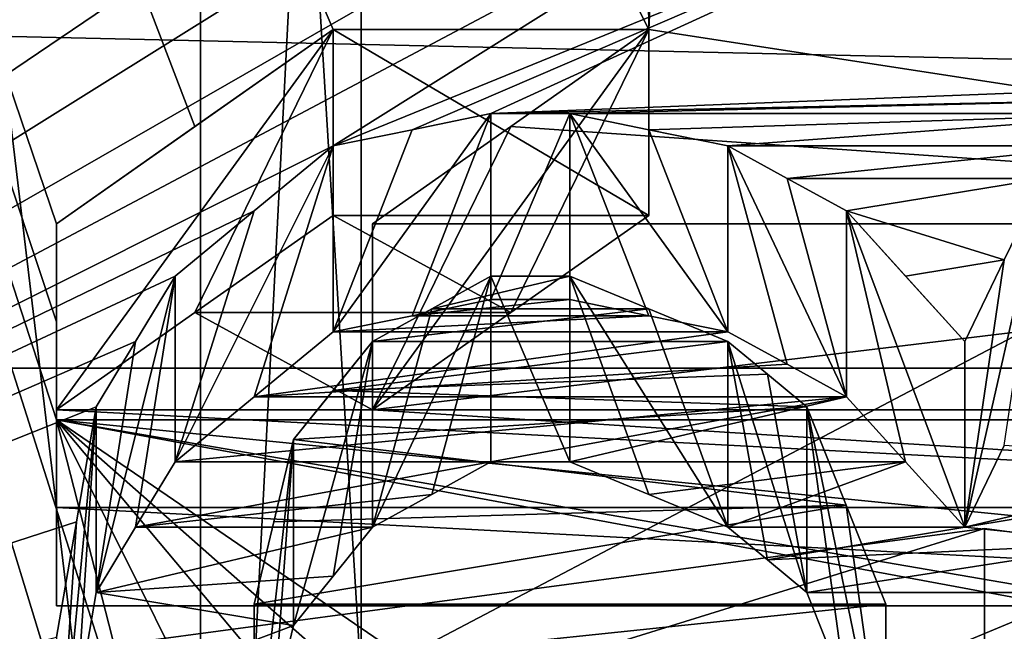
# Model space of a CAD drawing. Header units: millimetres. Extents: x -20 to 172, y -100 to 100.
# Tile 286 of 346: x 117.4 to 120.05, y 25.06 to 26.7. Entities that reach past the tile are written whole.
import ezdxf

# ---------------------------------------------------------------- set-up
doc = ezdxf.new("R2010")
doc.units = ezdxf.units.MM
doc.header["$LTSCALE"] = 37.722908
for name, color, linetype in [('1', 7, 'CONTINUOUS'), ('1803', 7, 'CONTINUOUS'), ('1820', 7, 'CONTINUOUS'), ('2076', 7, 'CONTINUOUS'), ('2077', 7, 'CONTINUOUS'), ('2078', 7, 'CONTINUOUS'), ('2079', 7, 'CONTINUOUS'), ('2080', 7, 'CONTINUOUS'), ('2081', 7, 'CONTINUOUS'), ('2128', 7, 'CONTINUOUS'), ('2406', 7, 'CONTINUOUS'), ('2407', 7, 'CONTINUOUS'), ('3', 7, 'CONTINUOUS'), ('3021', 7, 'CONTINUOUS'), ('3038', 7, 'CONTINUOUS'), ('3346', 7, 'CONTINUOUS'), ('3352', 7, 'CONTINUOUS'), ('3353', 7, 'CONTINUOUS'), ('3354', 7, 'CONTINUOUS'), ('3355', 7, 'CONTINUOUS'), ('3356', 7, 'CONTINUOUS'), ('3357', 7, 'CONTINUOUS'), ('3358', 7, 'CONTINUOUS'), ('3359', 7, 'CONTINUOUS'), ('3360', 7, 'CONTINUOUS'), ('3370', 7, 'CONTINUOUS'), ('3371', 7, 'CONTINUOUS'), ('3372', 7, 'CONTINUOUS'), ('3373', 7, 'CONTINUOUS'), ('3374', 7, 'CONTINUOUS'), ('3375', 7, 'CONTINUOUS'), ('3376', 7, 'CONTINUOUS'), ('3377', 7, 'CONTINUOUS'), ('3378', 7, 'CONTINUOUS'), ('3624', 7, 'CONTINUOUS'), ('3625', 7, 'CONTINUOUS'), ('3628', 7, 'CONTINUOUS'), ('3629', 7, 'CONTINUOUS'), ('3630', 7, 'CONTINUOUS'), ('3631', 7, 'CONTINUOUS'), ('3651', 7, 'CONTINUOUS'), ('3656', 7, 'CONTINUOUS'), ('43', 7, 'CONTINUOUS'), ('48', 7, 'CONTINUOUS'), ('60', 7, 'CONTINUOUS'), ('71', 7, 'CONTINUOUS'), ('85', 7, 'CONTINUOUS'), ('86', 7, 'CONTINUOUS')]:
    doc.layers.add(name, color=color, linetype=linetype)

msp = doc.modelspace()

# ---------------------------------------------------------------- linework, layer by layer
at = {"layer": '1', "color": 250, "linetype": 'Continuous', "true_color": 0x323232}
for points in [[(157, 29.75), (-19.8395, 29.75), (-19.8395, 25.7643, -14.875), (157, 29.75)], [(157, 25.7643, -14.875), (157, 29.75), (-19.8395, 25.7643, -14.875), (157, 25.7643, -14.875)], [(157, 14.875, -25.7643), (157, 25.7643, -14.875), (-19.8395, 14.875, -25.7643), (157, 14.875, -25.7643)], [(-19.8395, 14.875, -25.7643), (157, 25.7643, -14.875), (-19.8395, 25.7643, -14.875), (-19.8395, 14.875, -25.7643)]]:
    msp.add_3dface(points, dxfattribs=at)
at = {"layer": '1803', "color": 250, "linetype": 'Continuous', "true_color": 0x323232}
for points in [[(153.1595, 21.125, -36.5896), (153.1595, 34.3891, -24.5448), (86.8405, 21.125, -36.5896), (153.1595, 21.125, -36.5896)], [(86.8405, 21.125, -36.5896), (153.1595, 34.3891, -24.5448), (86.8405, 34.3891, -24.5448), (86.8405, 21.125, -36.5896)]]:
    msp.add_3dface(points, dxfattribs=at)
at = {"layer": '1820', "color": 250, "linetype": 'Continuous', "true_color": 0x323232}
for points in [[(113.7701, 24.125, -41.7857), (113.7701, 37.1295, -30.8134), (117.7128, 24.1971, -41.744), (113.7701, 24.125, -41.7857)], [(113.7701, 37.1295, -30.8134), (118.9894, 36.1098, -32.0023), (119.0957, 26.6764, -40.2049), (113.7701, 37.1295, -30.8134)], [(117.5, 25.6247, -40.8832), (113.7701, 37.1295, -30.8134), (117.5, 25.8892, -40.7163), (117.5, 25.6247, -40.8832)], [(113.7701, 37.1295, -30.8134), (117.5, 25.6247, -40.8832), (117.8191, 24.3771, -41.6391), (113.7701, 37.1295, -30.8134)], [(117.5, 25.8892, -40.7163), (113.7701, 37.1295, -30.8134), (117.5, 26.1526, -40.5476), (117.5, 25.8892, -40.7163)], [(117.5, 26.1526, -40.5476), (113.7701, 37.1295, -30.8134), (117.8724, 26.4151, -40.3771), (117.5, 26.1526, -40.5476)], [(117.8724, 26.4151, -40.3771), (113.7701, 37.1295, -30.8134), (118.2447, 26.6764, -40.2049), (117.8724, 26.4151, -40.3771)], [(118.2447, 26.6764, -40.2049), (113.7701, 37.1295, -30.8134), (119.0957, 26.6764, -40.2049), (118.2447, 26.6764, -40.2049)], [(117.7128, 24.1971, -41.744), (113.7701, 37.1295, -30.8134), (117.8191, 24.3771, -41.6391), (117.7128, 24.1971, -41.744)], [(118.9894, 36.1098, -32.0023), (119.2552, 36.0733, -32.0433), (119.0957, 26.6764, -40.2049), (118.9894, 36.1098, -32.0023)], [(119.5213, 36.0369, -32.0844), (119.0957, 26.6764, -40.2049), (119.2552, 36.0733, -32.0433), (119.5213, 36.0369, -32.0844)], [(119.0957, 26.6764, -40.2049), (119.5213, 36.0369, -32.0844), (122.5, 26.1526, -40.5476), (119.0957, 26.6764, -40.2049)], [(120.4787, 36.0369, -32.0844), (126.2299, 24.125, -41.7857), (119.5213, 36.0369, -32.0844), (120.4787, 36.0369, -32.0844)], [(119.5213, 36.0369, -32.0844), (126.2299, 24.125, -41.7857), (122.5, 26.1526, -40.5476), (119.5213, 36.0369, -32.0844)], [(118.7235, 26.4151, -40.3771), (119.0957, 26.6764, -40.2049), (122.5, 26.1526, -40.5476), (118.7235, 26.4151, -40.3771)], [(118.3511, 26.1526, -40.5476), (118.7235, 26.4151, -40.3771), (122.5, 26.1526, -40.5476), (118.3511, 26.1526, -40.5476)], [(126.2299, 24.125, -41.7857), (117.5, 25.6247, -40.8832), (122.5, 25.6247, -40.8832), (126.2299, 24.125, -41.7857)], [(117.5, 25.6247, -40.8832), (126.2299, 24.125, -41.7857), (121.3298, 24.9145, -41.3199), (117.5, 25.6247, -40.8832)], [(117.5, 25.6247, -40.8832), (121.3298, 24.9145, -41.3199), (118.6702, 24.8252, -41.3736), (117.5, 25.6247, -40.8832)], [(117.8191, 24.3771, -41.6391), (117.5, 25.6247, -40.8832), (118.0319, 24.5567, -41.5335), (117.8191, 24.3771, -41.6391)], [(118.0319, 24.5567, -41.5335), (117.5, 25.6247, -40.8832), (118.2447, 24.7358, -41.4271), (118.0319, 24.5567, -41.5335)], [(118.2447, 24.7358, -41.4271), (117.5, 25.6247, -40.8832), (118.4574, 24.7805, -41.4003), (118.2447, 24.7358, -41.4271)], [(118.4574, 24.7805, -41.4003), (117.5, 25.6247, -40.8832), (118.6702, 24.8252, -41.3736), (118.4574, 24.7805, -41.4003)]]:
    msp.add_3dface(points, dxfattribs=at)
at = {"layer": '2076', "color": 250, "linetype": 'Continuous', "true_color": 0x323232}
for points in [[(122.5, 25.6247, -40.8832), (117.5, 25.6247, -40.8832), (122.5, 25.1243, -40.0166), (122.5, 25.6247, -40.8832)], [(122.5, 25.1243, -40.0166), (117.5, 25.6247, -40.8832), (117.5, 25.1243, -40.0166), (122.5, 25.1243, -40.0166)]]:
    msp.add_3dface(points, dxfattribs=at)
at = {"layer": '2077', "color": 250, "linetype": 'Continuous', "true_color": 0x323232}
for points in [[(117.5, 25.6247, -40.8832), (117.5, 25.8892, -40.7163), (117.5, 26.1526, -40.5476), (117.5, 25.6247, -40.8832)], [(117.5, 25.6247, -40.8832), (117.5, 26.1526, -40.5476), (117.5, 25.1243, -40.0166), (117.5, 25.6247, -40.8832)], [(117.5, 25.1243, -40.0166), (117.5, 26.1526, -40.5476), (117.5, 25.3887, -39.8494), (117.5, 25.1243, -40.0166)], [(117.5, 25.3887, -39.8494), (117.5, 26.1526, -40.5476), (117.5, 25.6519, -39.6805), (117.5, 25.3887, -39.8494)]]:
    msp.add_3dface(points, dxfattribs=at)
at = {"layer": '2078', "color": 250, "linetype": 'Continuous', "true_color": 0x323232}
for points in [[(117.5, 26.1526, -40.5476), (117.8724, 26.4151, -40.3771), (118.2447, 26.6764, -40.2049), (117.5, 26.1526, -40.5476)], [(117.5, 26.1526, -40.5476), (118.2447, 26.6764, -40.2049), (117.5, 25.6519, -39.6805), (117.5, 26.1526, -40.5476)], [(117.5, 25.6519, -39.6805), (118.2447, 26.6764, -40.2049), (117.8724, 25.9143, -39.5097), (117.5, 25.6519, -39.6805)], [(117.8724, 25.9143, -39.5097), (118.2447, 26.6764, -40.2049), (118.2447, 26.1754, -39.3371), (117.8724, 25.9143, -39.5097)]]:
    msp.add_3dface(points, dxfattribs=at)
at = {"layer": '2079', "color": 250, "linetype": 'Continuous', "true_color": 0x323232}
for points in [[(118.2447, 26.6764, -40.2049), (119.0957, 26.6764, -40.2049), (119.0957, 26.1754, -39.3371), (118.2447, 26.6764, -40.2049)], [(118.2447, 26.1754, -39.3371), (118.2447, 26.6764, -40.2049), (119.0957, 26.1754, -39.3371), (118.2447, 26.1754, -39.3371)]]:
    msp.add_3dface(points, dxfattribs=at)
at = {"layer": '2080', "color": 250, "linetype": 'Continuous', "true_color": 0x323232}
for points in [[(119.0957, 26.6764, -40.2049), (118.7235, 26.4151, -40.3771), (118.3511, 25.6519, -39.6805), (119.0957, 26.6764, -40.2049)], [(118.7235, 25.9143, -39.5097), (119.0957, 26.6764, -40.2049), (118.3511, 25.6519, -39.6805), (118.7235, 25.9143, -39.5097)], [(119.0957, 26.1754, -39.3371), (119.0957, 26.6764, -40.2049), (118.7235, 25.9143, -39.5097), (119.0957, 26.1754, -39.3371)], [(118.7235, 26.4151, -40.3771), (118.3511, 26.1526, -40.5476), (118.3511, 25.6519, -39.6805), (118.7235, 26.4151, -40.3771)]]:
    msp.add_3dface(points, dxfattribs=at)
at = {"layer": '2081', "color": 250, "linetype": 'Continuous', "true_color": 0x323232}
for points in [[(118.3511, 26.1526, -40.5476), (122.5, 26.1526, -40.5476), (118.3511, 25.6519, -39.6805), (118.3511, 26.1526, -40.5476)], [(118.3511, 25.6519, -39.6805), (122.5, 26.1526, -40.5476), (122.5, 25.6519, -39.6805), (118.3511, 25.6519, -39.6805)]]:
    msp.add_3dface(points, dxfattribs=at)
at = {"layer": '2128', "color": 250, "linetype": 'Continuous', "true_color": 0x323232}
for points in [[(117.8724, 25.9143, -39.5097), (118.2447, 26.1754, -39.3371), (118.7235, 25.9143, -39.5097), (117.8724, 25.9143, -39.5097)], [(118.2447, 26.1754, -39.3371), (119.0957, 26.1754, -39.3371), (118.7235, 25.9143, -39.5097), (118.2447, 26.1754, -39.3371)], [(117.5, 25.6519, -39.6805), (117.8724, 25.9143, -39.5097), (118.3511, 25.6519, -39.6805), (117.5, 25.6519, -39.6805)], [(117.8724, 25.9143, -39.5097), (118.7235, 25.9143, -39.5097), (118.3511, 25.6519, -39.6805), (117.8724, 25.9143, -39.5097)], [(117.5, 25.3887, -39.8494), (117.5, 25.6519, -39.6805), (122.5, 25.3887, -39.8494), (117.5, 25.3887, -39.8494)], [(117.5, 25.6519, -39.6805), (118.3511, 25.6519, -39.6805), (122.5, 25.3887, -39.8494), (117.5, 25.6519, -39.6805)], [(118.3511, 25.6519, -39.6805), (122.5, 25.6519, -39.6805), (122.5, 25.3887, -39.8494), (118.3511, 25.6519, -39.6805)], [(122.5, 25.1243, -40.0166), (117.5, 25.1243, -40.0166), (117.5, 25.3887, -39.8494), (122.5, 25.1243, -40.0166)], [(122.5, 25.1243, -40.0166), (117.5, 25.3887, -39.8494), (122.5, 25.3887, -39.8494), (122.5, 25.1243, -40.0166)]]:
    msp.add_3dface(points, dxfattribs=at)
at = {"layer": '2406', "color": 250, "linetype": 'Continuous', "true_color": 0x323232}
for points in [[(81.5, 31.6164, -35.1136), (158.5, 14.6011, -44.9374), (81.5, 14.6011, -44.9374), (81.5, 31.6164, -35.1136)], [(158.5, 31.6164, -35.1136), (158.5, 14.6011, -44.9374), (81.5, 31.6164, -35.1136), (158.5, 31.6164, -35.1136)]]:
    msp.add_3dface(points, dxfattribs=at)
at = {"layer": '2407', "color": 250, "linetype": 'Continuous', "true_color": 0x323232}
for points in [[(158.5, 32.9547, -36.5999), (158.5, 15.2191, -46.8395), (81.5, 32.9547, -36.5999), (158.5, 32.9547, -36.5999)], [(81.5, 32.9547, -36.5999), (158.5, 15.2191, -46.8395), (81.5, 15.2191, -46.8395), (81.5, 32.9547, -36.5999)]]:
    msp.add_3dface(points, dxfattribs=at)
at = {"layer": '3', "color": 250, "linetype": 'Continuous', "true_color": 0x323232}
for points in [[(-19.8395, 29.75), (157, 29.75), (157, 25.7643, 14.875), (-19.8395, 29.75)], [(-19.8395, 29.75), (157, 25.7643, 14.875), (-19.8395, 25.7643, 14.875), (-19.8395, 29.75)], [(157, 25.7643, 14.875), (157, 14.875, 25.7643), (-19.8395, 25.7643, 14.875), (157, 25.7643, 14.875)], [(-19.8395, 25.7643, 14.875), (157, 14.875, 25.7643), (-19.8395, 14.875, 25.7643), (-19.8395, 25.7643, 14.875)]]:
    msp.add_3dface(points, dxfattribs=at)
at = {"layer": '3021', "color": 250, "linetype": 'Continuous', "true_color": 0x323232}
for points in [[(153.1595, 34.3891, 24.5448), (153.1595, 21.125, 36.5896), (86.8405, 34.3891, 24.5448), (153.1595, 34.3891, 24.5448)], [(86.8405, 34.3891, 24.5448), (153.1595, 21.125, 36.5896), (86.8405, 21.125, 36.5896), (86.8405, 34.3891, 24.5448)]]:
    msp.add_3dface(points, dxfattribs=at)
at = {"layer": '3038', "color": 250, "linetype": 'Continuous', "true_color": 0x323232}
for points in [[(113.7701, 37.1295, 30.8134), (113.7701, 24.125, 41.7857), (117.6064, 36.2261, 31.8705), (113.7701, 37.1295, 30.8134)], [(117.6064, 36.2261, 31.8705), (113.7701, 24.125, 41.7857), (117.5532, 36.0443, 32.076), (117.6064, 36.2261, 31.8705)], [(117.5532, 36.0443, 32.076), (113.7701, 24.125, 41.7857), (117.5, 35.8614, 32.2804), (117.5532, 36.0443, 32.076)], [(117.5, 35.8614, 32.2804), (113.7701, 24.125, 41.7857), (117.5, 35.7147, 32.4426), (117.5, 35.8614, 32.2804)], [(117.5, 35.7147, 32.4426), (113.7701, 24.125, 41.7857), (117.5, 35.5672, 32.6042), (117.5, 35.7147, 32.4426)], [(117.5, 35.5672, 32.6042), (113.7701, 24.125, 41.7857), (117.5531, 35.3825, 32.8046), (117.5, 35.5672, 32.6042)], [(117.5531, 35.3825, 32.8046), (113.7701, 24.125, 41.7857), (117.6064, 35.1966, 33.004), (117.5531, 35.3825, 32.8046)], [(117.6064, 35.1966, 33.004), (113.7701, 24.125, 41.7857), (117.7658, 35.0103, 33.2015), (117.6064, 35.1966, 33.004)], [(117.7658, 35.0103, 33.2015), (113.7701, 24.125, 41.7857), (117.9255, 34.8228, 33.3982), (117.7658, 35.0103, 33.2015)], [(117.9255, 34.8228, 33.3982), (113.7701, 24.125, 41.7857), (118.085, 34.7101, 33.5152), (117.9255, 34.8228, 33.3982)], [(118.085, 34.7101, 33.5152), (113.7701, 24.125, 41.7857), (118.2447, 34.597, 33.632), (118.085, 34.7101, 33.5152)], [(113.7701, 24.125, 41.7857), (117.6064, 32.9848, 35.2146), (118.2447, 34.597, 33.632), (113.7701, 24.125, 41.7857)], [(117.6064, 32.9848, 35.2146), (113.7701, 24.125, 41.7857), (117.5532, 32.711, 35.469), (117.6064, 32.9848, 35.2146)], [(117.5532, 32.711, 35.469), (113.7701, 24.125, 41.7857), (117.5, 32.4353, 35.7213), (117.5532, 32.711, 35.469)], [(117.5, 32.4353, 35.7213), (113.7701, 24.125, 41.7857), (117.5, 32.3564, 35.7928), (117.5, 32.4353, 35.7213)], [(117.5, 32.3564, 35.7928), (113.7701, 24.125, 41.7857), (117.5, 32.2773, 35.8642), (117.5, 32.3564, 35.7928)], [(117.5, 32.2773, 35.8642), (113.7701, 24.125, 41.7857), (117.5531, 31.9997, 36.1121), (117.5, 32.2773, 35.8642)], [(117.5531, 31.9997, 36.1121), (113.7701, 24.125, 41.7857), (117.6064, 31.7203, 36.3578), (117.5531, 31.9997, 36.1121)], [(117.6064, 31.7203, 36.3578), (113.7701, 24.125, 41.7857), (117.7127, 31.5601, 36.4969), (117.6064, 31.7203, 36.3578)], [(117.7127, 31.5601, 36.4969), (113.7701, 24.125, 41.7857), (117.8191, 31.3994, 36.6353), (117.7127, 31.5601, 36.4969)], [(117.8191, 31.3994, 36.6353), (113.7701, 24.125, 41.7857), (118.0318, 31.2383, 36.7727), (117.8191, 31.3994, 36.6353)], [(118.0318, 31.2383, 36.7727), (113.7701, 24.125, 41.7857), (118.2447, 31.0765, 36.9095), (118.0318, 31.2383, 36.7727)], [(118.2447, 31.0765, 36.9095), (113.7701, 24.125, 41.7857), (118.4574, 31.0361, 36.9435), (118.2447, 31.0765, 36.9095)], [(118.4574, 31.0361, 36.9435), (113.7701, 24.125, 41.7857), (118.6702, 30.9956, 36.9775), (118.4574, 31.0361, 36.9435)], [(113.7701, 24.125, 41.7857), (117.9255, 29.7666, 37.9739), (118.6702, 30.9956, 36.9775), (113.7701, 24.125, 41.7857)], [(117.9255, 29.7666, 37.9739), (113.7701, 24.125, 41.7857), (117.766, 29.5593, 38.1354), (117.9255, 29.7666, 37.9739)], [(117.766, 29.5593, 38.1354), (113.7701, 24.125, 41.7857), (117.6064, 29.3511, 38.2959), (117.766, 29.5593, 38.1354)], [(117.6064, 29.3511, 38.2959), (113.7701, 24.125, 41.7857), (117.5532, 29.1423, 38.455), (117.6064, 29.3511, 38.2959)], [(117.5532, 29.1423, 38.455), (113.7701, 24.125, 41.7857), (117.5, 28.9327, 38.613), (117.5532, 29.1423, 38.455)], [(117.5, 28.9327, 38.613), (113.7701, 24.125, 41.7857), (117.5, 28.7646, 38.7383), (117.5, 28.9327, 38.613)], [(117.5, 28.7646, 38.7383), (113.7701, 24.125, 41.7857), (117.5, 28.596, 38.863), (117.5, 28.7646, 38.7383)], [(117.5, 28.596, 38.863), (113.7701, 24.125, 41.7857), (117.5532, 28.3846, 39.0176), (117.5, 28.596, 38.863)], [(117.5532, 28.3846, 39.0176), (113.7701, 24.125, 41.7857), (117.6064, 28.1724, 39.1711), (117.5532, 28.3846, 39.0176)], [(117.6064, 28.1724, 39.1711), (113.7701, 24.125, 41.7857), (117.7659, 27.9597, 39.3233), (117.6064, 28.1724, 39.1711)], [(117.7659, 27.9597, 39.3233), (113.7701, 24.125, 41.7857), (117.9255, 27.7461, 39.4743), (117.7659, 27.9597, 39.3233)], [(117.9255, 27.7461, 39.4743), (113.7701, 24.125, 41.7857), (118.1383, 27.6176, 39.5642), (117.9255, 27.7461, 39.4743)], [(118.1383, 27.6176, 39.5642), (113.7701, 24.125, 41.7857), (118.3511, 27.4889, 39.6538), (118.1383, 27.6176, 39.5642)], [(118.3511, 27.4889, 39.6538), (113.7701, 24.125, 41.7857), (118.617, 27.4029, 39.7132), (118.3511, 27.4889, 39.6538)], [(118.617, 27.4029, 39.7132), (113.7701, 24.125, 41.7857), (118.883, 27.3168, 39.7725), (118.617, 27.4029, 39.7132)], [(118.883, 27.3168, 39.7725), (113.7701, 24.125, 41.7857), (119.2553, 27.2738, 39.8021), (118.883, 27.3168, 39.7725)], [(119.2553, 27.2738, 39.8021), (113.7701, 24.125, 41.7857), (119.6277, 27.2307, 39.8316), (119.2553, 27.2738, 39.8021)], [(113.7701, 24.125, 41.7857), (118.2447, 26.3626, 40.4113), (119.6277, 27.2307, 39.8316), (113.7701, 24.125, 41.7857)], [(118.2447, 26.3626, 40.4113), (118.4575, 26.4063, 40.3828), (120.3723, 27.2307, 39.8316), (118.2447, 26.3626, 40.4113)], [(119.6277, 27.2307, 39.8316), (118.2447, 26.3626, 40.4113), (120.3723, 27.2307, 39.8316), (119.6277, 27.2307, 39.8316)], [(118.4575, 26.4063, 40.3828), (118.6702, 26.4499, 40.3542), (120.3723, 27.2307, 39.8316), (118.4575, 26.4063, 40.3828)], [(118.6702, 26.4499, 40.3542), (120.9043, 26.5371, 40.297), (120.3723, 27.2307, 39.8316), (118.6702, 26.4499, 40.3542)], [(120.6915, 26.4935, 40.3256), (120.9043, 26.5371, 40.297), (118.6702, 26.4499, 40.3542), (120.6915, 26.4935, 40.3256)], [(118.883, 26.4499, 40.3542), (120.6915, 26.4935, 40.3256), (118.6702, 26.4499, 40.3542), (118.883, 26.4499, 40.3542)], [(120.4787, 26.4499, 40.3542), (120.6915, 26.4935, 40.3256), (118.883, 26.4499, 40.3542), (120.4787, 26.4499, 40.3542)], [(119.0957, 26.4063, 40.3828), (120.4787, 26.4499, 40.3542), (118.883, 26.4499, 40.3542), (119.0957, 26.4063, 40.3828)], [(119.3085, 26.3626, 40.4113), (120.4787, 26.4499, 40.3542), (119.0957, 26.4063, 40.3828), (119.3085, 26.3626, 40.4113)], [(120.3192, 26.3626, 40.4113), (120.4787, 26.4499, 40.3542), (119.3085, 26.3626, 40.4113), (120.3192, 26.3626, 40.4113)], [(118.2447, 26.3626, 40.4113), (113.7701, 24.125, 41.7857), (118.032, 26.1876, 40.5249), (118.2447, 26.3626, 40.4113)], [(119.4681, 26.2752, 40.4682), (120.3192, 26.3626, 40.4113), (119.3085, 26.3626, 40.4113), (119.4681, 26.2752, 40.4682)], [(120.1596, 26.2752, 40.4682), (120.3192, 26.3626, 40.4113), (119.4681, 26.2752, 40.4682), (120.1596, 26.2752, 40.4682)], [(119.6277, 26.1876, 40.5249), (120.1596, 26.2752, 40.4682), (119.4681, 26.2752, 40.4682), (119.6277, 26.1876, 40.5249)], [(120.0532, 26.0561, 40.6096), (120.1596, 26.2752, 40.4682), (119.6277, 26.1876, 40.5249), (120.0532, 26.0561, 40.6096)], [(118.032, 26.1876, 40.5249), (113.7701, 24.125, 41.7857), (117.8191, 26.0122, 40.6378), (118.032, 26.1876, 40.5249)], [(119.7872, 26.0122, 40.6378), (120.0532, 26.0561, 40.6096), (119.6277, 26.1876, 40.5249), (119.7872, 26.0122, 40.6378)], [(119.9468, 25.8363, 40.7498), (120.0532, 26.0561, 40.6096), (119.7872, 26.0122, 40.6378), (119.9468, 25.8363, 40.7498)], [(117.8191, 26.0122, 40.6378), (113.7701, 24.125, 41.7857), (117.7128, 25.8363, 40.7498), (117.8191, 26.0122, 40.6378)], [(118.6702, 26.0122, 40.6378), (118.5106, 25.9243, 40.6939), (118.883, 26.0122, 40.6378), (118.6702, 26.0122, 40.6378)], [(118.883, 26.0122, 40.6378), (118.5106, 25.9243, 40.6939), (119.0957, 25.9243, 40.6939), (118.883, 26.0122, 40.6378)], [(118.5106, 25.9243, 40.6939), (118.3511, 25.8363, 40.7498), (119.0957, 25.9243, 40.6939), (118.5106, 25.9243, 40.6939)], [(119.0957, 25.9243, 40.6939), (118.3511, 25.8363, 40.7498), (119.3085, 25.8363, 40.7498), (119.0957, 25.9243, 40.6939)], [(117.7128, 25.8363, 40.7498), (113.7701, 24.125, 41.7857), (117.6064, 25.66, 40.8611), (117.7128, 25.8363, 40.7498)], [(118.3511, 25.8363, 40.7498), (118.2447, 25.7041, 40.8333), (119.3085, 25.8363, 40.7498), (118.3511, 25.8363, 40.7498)], [(119.3085, 25.8363, 40.7498), (118.2447, 25.7041, 40.8333), (119.4149, 25.7482, 40.8055), (119.3085, 25.8363, 40.7498)], [(119.4149, 25.7482, 40.8055), (118.2447, 25.7041, 40.8333), (119.5213, 25.66, 40.8611), (119.4149, 25.7482, 40.8055)], [(118.2447, 25.7041, 40.8333), (118.1383, 25.5717, 40.9164), (119.5213, 25.66, 40.8611), (118.2447, 25.7041, 40.8333)], [(117.6064, 25.66, 40.8611), (113.7701, 24.125, 41.7857), (117.5532, 25.3504, 41.0539), (117.6064, 25.66, 40.8611)], [(119.5213, 25.66, 40.8611), (118.1383, 25.5717, 40.9164), (119.6276, 25.3947, 41.0265), (119.5213, 25.66, 40.8611)], [(118.1383, 25.5717, 40.9164), (118.0851, 25.3504, 41.0539), (119.6276, 25.3947, 41.0265), (118.1383, 25.5717, 40.9164)], [(118.0851, 25.3504, 41.0539), (118.0319, 25.1283, 41.1902), (119.6276, 25.3947, 41.0265), (118.0851, 25.3504, 41.0539)], [(119.6276, 25.3947, 41.0265), (118.0319, 25.1283, 41.1902), (119.734, 25.1283, 41.1902), (119.6276, 25.3947, 41.0265)], [(117.5532, 25.3504, 41.0539), (113.7701, 24.125, 41.7857), (117.5, 25.0393, 41.2443), (117.5532, 25.3504, 41.0539)], [(118.0319, 25.1283, 41.1902), (118.0319, 24.9502, 41.2983), (119.734, 25.1283, 41.1902), (118.0319, 25.1283, 41.1902)], [(119.734, 25.1283, 41.1902), (118.0319, 24.9502, 41.2983), (119.734, 24.9502, 41.2983), (119.734, 25.1283, 41.1902)]]:
    msp.add_3dface(points, dxfattribs=at)
at = {"layer": '3346', "color": 250, "linetype": 'Continuous', "true_color": 0x323232}
for points in [[(119.0957, 25.9055, 39.5154), (118.883, 25.9491, 39.4868), (118.4575, 25.9055, 39.5154), (119.0957, 25.9055, 39.5154)], [(118.883, 25.9491, 39.4868), (118.6702, 25.9491, 39.4868), (118.4575, 25.9055, 39.5154), (118.883, 25.9491, 39.4868)], [(119.3085, 25.8618, 39.544), (119.0957, 25.9055, 39.5154), (118.2447, 25.8618, 39.544), (119.3085, 25.8618, 39.544)], [(119.0957, 25.9055, 39.5154), (118.4575, 25.9055, 39.5154), (118.2447, 25.8618, 39.544), (119.0957, 25.9055, 39.5154)], [(119.4681, 25.7745, 39.601), (119.3085, 25.8618, 39.544), (118.032, 25.687, 39.6578), (119.4681, 25.7745, 39.601)], [(119.3085, 25.8618, 39.544), (118.2447, 25.8618, 39.544), (118.032, 25.687, 39.6578), (119.3085, 25.8618, 39.544)], [(119.6277, 25.687, 39.6578), (119.4681, 25.7745, 39.601), (118.032, 25.687, 39.6578), (119.6277, 25.687, 39.6578)], [(119.6277, 25.687, 39.6578), (118.032, 25.687, 39.6578), (117.8191, 25.5117, 39.7708), (119.6277, 25.687, 39.6578)], [(119.6277, 25.687, 39.6578), (117.8191, 25.5117, 39.7708), (118.6702, 25.5117, 39.7708), (119.6277, 25.687, 39.6578)], [(119.6277, 25.687, 39.6578), (118.6702, 25.5117, 39.7708), (118.883, 25.5117, 39.7708), (119.6277, 25.687, 39.6578)], [(119.7872, 25.5117, 39.7708), (119.6277, 25.687, 39.6578), (118.883, 25.5117, 39.7708), (119.7872, 25.5117, 39.7708)], [(120.0532, 25.5556, 39.7426), (119.9468, 25.3359, 39.883), (120.6915, 25.5117, 39.7708), (120.0532, 25.5556, 39.7426)], [(117.8191, 25.5117, 39.7708), (117.7128, 25.3359, 39.883), (118.6702, 25.5117, 39.7708), (117.8191, 25.5117, 39.7708)], [(117.7128, 25.3359, 39.883), (118.5106, 25.4238, 39.827), (118.6702, 25.5117, 39.7708), (117.7128, 25.3359, 39.883)], [(119.7872, 25.5117, 39.7708), (118.883, 25.5117, 39.7708), (119.0957, 25.4238, 39.827), (119.7872, 25.5117, 39.7708)], [(119.7872, 25.5117, 39.7708), (119.0957, 25.4238, 39.827), (119.3085, 25.3359, 39.883), (119.7872, 25.5117, 39.7708)], [(119.9468, 25.3359, 39.883), (119.7872, 25.5117, 39.7708), (119.3085, 25.3359, 39.883), (119.9468, 25.3359, 39.883)], [(119.9468, 25.3359, 39.883), (120.4787, 25.4238, 39.827), (120.6915, 25.5117, 39.7708), (119.9468, 25.3359, 39.883)], [(117.7128, 25.3359, 39.883), (118.3511, 25.3359, 39.883), (118.5106, 25.4238, 39.827), (117.7128, 25.3359, 39.883)], [(119.9468, 25.3359, 39.883), (120.3724, 25.2919, 39.9109), (120.4787, 25.4238, 39.827), (119.9468, 25.3359, 39.883)], [(117.7128, 25.3359, 39.883), (117.6064, 25.1596, 39.9944), (118.3511, 25.3359, 39.883), (117.7128, 25.3359, 39.883)], [(117.6064, 25.1596, 39.9944), (118.2447, 25.2038, 39.9667), (118.3511, 25.3359, 39.883), (117.6064, 25.1596, 39.9944)], [(119.9468, 25.3359, 39.883), (119.3085, 25.3359, 39.883), (119.4149, 25.2478, 39.9388), (119.9468, 25.3359, 39.883)], [(119.9468, 25.3359, 39.883), (119.4149, 25.2478, 39.9388), (120.3724, 25.2919, 39.9109), (119.9468, 25.3359, 39.883)], [(119.4149, 25.2478, 39.9388), (119.5213, 25.1596, 39.9944), (120.3724, 25.2919, 39.9109), (119.4149, 25.2478, 39.9388)], [(119.5213, 25.1596, 39.9944), (120.266, 25.1596, 39.9944), (120.3724, 25.2919, 39.9109), (119.5213, 25.1596, 39.9944)], [(117.6064, 25.1596, 39.9944), (118.1383, 25.0713, 40.0498), (118.2447, 25.2038, 39.9667), (117.6064, 25.1596, 39.9944)], [(117.6064, 25.1596, 39.9944), (117.5532, 24.8501, 40.1875), (118.1383, 25.0713, 40.0498), (117.6064, 25.1596, 39.9944)], [(119.5213, 25.1596, 39.9944), (119.6276, 24.8944, 40.16), (120.266, 25.1596, 39.9944), (119.5213, 25.1596, 39.9944)], [(119.6276, 24.8944, 40.16), (120.2128, 24.8944, 40.16), (120.266, 25.1596, 39.9944), (119.6276, 24.8944, 40.16)], [(117.5532, 24.8501, 40.1875), (118.0851, 24.8501, 40.1875), (118.1383, 25.0713, 40.0498), (117.5532, 24.8501, 40.1875)]]:
    msp.add_3dface(points, dxfattribs=at)
at = {"layer": '3352', "color": 250, "linetype": 'Continuous', "true_color": 0x323232}
for points in [[(120.1596, 26.2752, 40.4682), (120.0532, 26.0561, 40.6096), (119.9468, 25.3359, 39.883), (120.1596, 26.2752, 40.4682)], [(120.0532, 25.5556, 39.7426), (120.1596, 26.2752, 40.4682), (119.9468, 25.3359, 39.883), (120.0532, 25.5556, 39.7426)], [(120.0532, 26.0561, 40.6096), (119.9468, 25.8363, 40.7498), (119.9468, 25.3359, 39.883), (120.0532, 26.0561, 40.6096)]]:
    msp.add_3dface(points, dxfattribs=at)
at = {"layer": '3353', "color": 250, "linetype": 'Continuous', "true_color": 0x323232}
for points in [[(119.9468, 25.8363, 40.7498), (119.7872, 26.0122, 40.6378), (119.6277, 26.1876, 40.5249), (119.9468, 25.8363, 40.7498)], [(119.9468, 25.8363, 40.7498), (119.6277, 26.1876, 40.5249), (119.9468, 25.3359, 39.883), (119.9468, 25.8363, 40.7498)], [(119.9468, 25.3359, 39.883), (119.6277, 26.1876, 40.5249), (119.7872, 25.5117, 39.7708), (119.9468, 25.3359, 39.883)], [(119.7872, 25.5117, 39.7708), (119.6277, 26.1876, 40.5249), (119.6277, 25.687, 39.6578), (119.7872, 25.5117, 39.7708)]]:
    msp.add_3dface(points, dxfattribs=at)
at = {"layer": '3354', "color": 250, "linetype": 'Continuous', "true_color": 0x323232}
for points in [[(119.3085, 26.3626, 40.4113), (119.6277, 25.687, 39.6578), (119.4681, 26.2752, 40.4682), (119.3085, 26.3626, 40.4113)], [(119.6277, 25.687, 39.6578), (119.3085, 26.3626, 40.4113), (119.4681, 25.7745, 39.601), (119.6277, 25.687, 39.6578)], [(119.4681, 25.7745, 39.601), (119.3085, 26.3626, 40.4113), (119.3085, 25.8618, 39.544), (119.4681, 25.7745, 39.601)], [(119.6277, 26.1876, 40.5249), (119.4681, 26.2752, 40.4682), (119.6277, 25.687, 39.6578), (119.6277, 26.1876, 40.5249)]]:
    msp.add_3dface(points, dxfattribs=at)
at = {"layer": '3355', "color": 250, "linetype": 'Continuous', "true_color": 0x323232}
for points in [[(118.883, 26.4499, 40.3542), (119.3085, 25.8618, 39.544), (119.0957, 26.4063, 40.3828), (118.883, 26.4499, 40.3542)], [(119.3085, 25.8618, 39.544), (118.883, 26.4499, 40.3542), (119.0957, 25.9055, 39.5154), (119.3085, 25.8618, 39.544)], [(119.0957, 25.9055, 39.5154), (118.883, 26.4499, 40.3542), (118.883, 25.9491, 39.4868), (119.0957, 25.9055, 39.5154)], [(119.3085, 26.3626, 40.4113), (119.0957, 26.4063, 40.3828), (119.3085, 25.8618, 39.544), (119.3085, 26.3626, 40.4113)]]:
    msp.add_3dface(points, dxfattribs=at)
at = {"layer": '3356', "color": 250, "linetype": 'Continuous', "true_color": 0x323232}
for points in [[(118.883, 26.4499, 40.3542), (118.6702, 26.4499, 40.3542), (118.6702, 25.9491, 39.4868), (118.883, 26.4499, 40.3542)], [(118.883, 25.9491, 39.4868), (118.883, 26.4499, 40.3542), (118.6702, 25.9491, 39.4868), (118.883, 25.9491, 39.4868)]]:
    msp.add_3dface(points, dxfattribs=at)
at = {"layer": '3357', "color": 250, "linetype": 'Continuous', "true_color": 0x323232}
for points in [[(118.6702, 26.4499, 40.3542), (118.4575, 26.4063, 40.3828), (118.2447, 25.8618, 39.544), (118.6702, 26.4499, 40.3542)], [(118.4575, 25.9055, 39.5154), (118.6702, 26.4499, 40.3542), (118.2447, 25.8618, 39.544), (118.4575, 25.9055, 39.5154)], [(118.6702, 25.9491, 39.4868), (118.6702, 26.4499, 40.3542), (118.4575, 25.9055, 39.5154), (118.6702, 25.9491, 39.4868)], [(118.4575, 26.4063, 40.3828), (118.2447, 26.3626, 40.4113), (118.2447, 25.8618, 39.544), (118.4575, 26.4063, 40.3828)]]:
    msp.add_3dface(points, dxfattribs=at)
at = {"layer": '3358', "color": 250, "linetype": 'Continuous', "true_color": 0x323232}
for points in [[(118.2447, 26.3626, 40.4113), (118.032, 26.1876, 40.5249), (117.8191, 25.5117, 39.7708), (118.2447, 26.3626, 40.4113)], [(118.032, 25.687, 39.6578), (118.2447, 26.3626, 40.4113), (117.8191, 25.5117, 39.7708), (118.032, 25.687, 39.6578)], [(118.2447, 25.8618, 39.544), (118.2447, 26.3626, 40.4113), (118.032, 25.687, 39.6578), (118.2447, 25.8618, 39.544)], [(118.032, 26.1876, 40.5249), (117.8191, 26.0122, 40.6378), (117.8191, 25.5117, 39.7708), (118.032, 26.1876, 40.5249)]]:
    msp.add_3dface(points, dxfattribs=at)
at = {"layer": '3359', "color": 250, "linetype": 'Continuous', "true_color": 0x323232}
for points in [[(117.8191, 26.0122, 40.6378), (117.7128, 25.8363, 40.7498), (117.6064, 25.1596, 39.9944), (117.8191, 26.0122, 40.6378)], [(117.7128, 25.3359, 39.883), (117.8191, 26.0122, 40.6378), (117.6064, 25.1596, 39.9944), (117.7128, 25.3359, 39.883)], [(117.8191, 25.5117, 39.7708), (117.8191, 26.0122, 40.6378), (117.7128, 25.3359, 39.883), (117.8191, 25.5117, 39.7708)], [(117.7128, 25.8363, 40.7498), (117.6064, 25.66, 40.8611), (117.6064, 25.1596, 39.9944), (117.7128, 25.8363, 40.7498)]]:
    msp.add_3dface(points, dxfattribs=at)
at = {"layer": '3360', "color": 250, "linetype": 'Continuous', "true_color": 0x323232}
for points in [[(117.6064, 25.66, 40.8611), (117.5532, 25.3504, 41.0539), (117.5, 24.5392, 40.3781), (117.6064, 25.66, 40.8611)], [(117.5532, 24.8501, 40.1875), (117.6064, 25.66, 40.8611), (117.5, 24.5392, 40.3781), (117.5532, 24.8501, 40.1875)], [(117.6064, 25.1596, 39.9944), (117.6064, 25.66, 40.8611), (117.5532, 24.8501, 40.1875), (117.6064, 25.1596, 39.9944)], [(117.5532, 25.3504, 41.0539), (117.5, 25.0393, 41.2443), (117.5, 24.5392, 40.3781), (117.5532, 25.3504, 41.0539)]]:
    msp.add_3dface(points, dxfattribs=at)
at = {"layer": '3370', "color": 250, "linetype": 'Continuous', "true_color": 0x323232}
for points in [[(118.0319, 24.7716, 41.4057), (118.0319, 24.9502, 41.2983), (118.0319, 25.1283, 41.1902), (118.0319, 24.7716, 41.4057)], [(118.0319, 24.7716, 41.4057), (118.0319, 25.1283, 41.1902), (118.0319, 24.2715, 40.5395), (118.0319, 24.7716, 41.4057)], [(118.0319, 24.2715, 40.5395), (118.0319, 25.1283, 41.1902), (118.0319, 24.4501, 40.4321), (118.0319, 24.2715, 40.5395)], [(118.0319, 24.4501, 40.4321), (118.0319, 25.1283, 41.1902), (118.0319, 24.6282, 40.3239), (118.0319, 24.4501, 40.4321)]]:
    msp.add_3dface(points, dxfattribs=at)
at = {"layer": '3371', "color": 250, "linetype": 'Continuous', "true_color": 0x323232}
for points in [[(118.0319, 25.1283, 41.1902), (118.0851, 25.3504, 41.0539), (118.1383, 25.5717, 40.9164), (118.0319, 25.1283, 41.1902)], [(118.0319, 25.1283, 41.1902), (118.1383, 25.5717, 40.9164), (118.0319, 24.6282, 40.3239), (118.0319, 25.1283, 41.1902)], [(118.0319, 24.6282, 40.3239), (118.1383, 25.5717, 40.9164), (118.0851, 24.8501, 40.1875), (118.0319, 24.6282, 40.3239)], [(118.0851, 24.8501, 40.1875), (118.1383, 25.5717, 40.9164), (118.1383, 25.0713, 40.0498), (118.0851, 24.8501, 40.1875)]]:
    msp.add_3dface(points, dxfattribs=at)
at = {"layer": '3372', "color": 250, "linetype": 'Continuous', "true_color": 0x323232}
for points in [[(118.1383, 25.5717, 40.9164), (118.2447, 25.7041, 40.8333), (118.3511, 25.8363, 40.7498), (118.1383, 25.5717, 40.9164)], [(118.1383, 25.5717, 40.9164), (118.3511, 25.8363, 40.7498), (118.1383, 25.0713, 40.0498), (118.1383, 25.5717, 40.9164)], [(118.1383, 25.0713, 40.0498), (118.3511, 25.8363, 40.7498), (118.2447, 25.2038, 39.9667), (118.1383, 25.0713, 40.0498)], [(118.2447, 25.2038, 39.9667), (118.3511, 25.8363, 40.7498), (118.3511, 25.3359, 39.883), (118.2447, 25.2038, 39.9667)]]:
    msp.add_3dface(points, dxfattribs=at)
at = {"layer": '3373', "color": 250, "linetype": 'Continuous', "true_color": 0x323232}
for points in [[(118.6702, 26.0122, 40.6378), (118.3511, 25.3359, 39.883), (118.5106, 25.9243, 40.6939), (118.6702, 26.0122, 40.6378)], [(118.3511, 25.3359, 39.883), (118.6702, 26.0122, 40.6378), (118.5106, 25.4238, 39.827), (118.3511, 25.3359, 39.883)], [(118.5106, 25.4238, 39.827), (118.6702, 26.0122, 40.6378), (118.6702, 25.5117, 39.7708), (118.5106, 25.4238, 39.827)], [(118.3511, 25.8363, 40.7498), (118.5106, 25.9243, 40.6939), (118.3511, 25.3359, 39.883), (118.3511, 25.8363, 40.7498)]]:
    msp.add_3dface(points, dxfattribs=at)
at = {"layer": '3374', "color": 250, "linetype": 'Continuous', "true_color": 0x323232}
for points in [[(118.6702, 26.0122, 40.6378), (118.883, 26.0122, 40.6378), (118.883, 25.5117, 39.7708), (118.6702, 26.0122, 40.6378)], [(118.6702, 25.5117, 39.7708), (118.6702, 26.0122, 40.6378), (118.883, 25.5117, 39.7708), (118.6702, 25.5117, 39.7708)]]:
    msp.add_3dface(points, dxfattribs=at)
at = {"layer": '3375', "color": 250, "linetype": 'Continuous', "true_color": 0x323232}
for points in [[(118.883, 26.0122, 40.6378), (119.0957, 25.9243, 40.6939), (119.3085, 25.3359, 39.883), (118.883, 26.0122, 40.6378)], [(118.883, 25.5117, 39.7708), (118.883, 26.0122, 40.6378), (119.0957, 25.4238, 39.827), (118.883, 25.5117, 39.7708)], [(119.0957, 25.4238, 39.827), (118.883, 26.0122, 40.6378), (119.3085, 25.3359, 39.883), (119.0957, 25.4238, 39.827)], [(119.0957, 25.9243, 40.6939), (119.3085, 25.8363, 40.7498), (119.3085, 25.3359, 39.883), (119.0957, 25.9243, 40.6939)]]:
    msp.add_3dface(points, dxfattribs=at)
at = {"layer": '3376', "color": 250, "linetype": 'Continuous', "true_color": 0x323232}
for points in [[(119.3085, 25.8363, 40.7498), (119.4149, 25.7482, 40.8055), (119.5213, 25.1596, 39.9944), (119.3085, 25.8363, 40.7498)], [(119.3085, 25.3359, 39.883), (119.3085, 25.8363, 40.7498), (119.4149, 25.2478, 39.9388), (119.3085, 25.3359, 39.883)], [(119.4149, 25.2478, 39.9388), (119.3085, 25.8363, 40.7498), (119.5213, 25.1596, 39.9944), (119.4149, 25.2478, 39.9388)], [(119.4149, 25.7482, 40.8055), (119.5213, 25.66, 40.8611), (119.5213, 25.1596, 39.9944), (119.4149, 25.7482, 40.8055)]]:
    msp.add_3dface(points, dxfattribs=at)
at = {"layer": '3377', "color": 250, "linetype": 'Continuous', "true_color": 0x323232}
for points in [[(119.5213, 25.66, 40.8611), (119.6276, 25.3947, 41.0265), (119.734, 24.6282, 40.3239), (119.5213, 25.66, 40.8611)], [(119.5213, 25.1596, 39.9944), (119.5213, 25.66, 40.8611), (119.6276, 24.8944, 40.16), (119.5213, 25.1596, 39.9944)], [(119.6276, 24.8944, 40.16), (119.5213, 25.66, 40.8611), (119.734, 24.6282, 40.3239), (119.6276, 24.8944, 40.16)], [(119.6276, 25.3947, 41.0265), (119.734, 25.1283, 41.1902), (119.734, 24.6282, 40.3239), (119.6276, 25.3947, 41.0265)]]:
    msp.add_3dface(points, dxfattribs=at)
at = {"layer": '3378', "color": 250, "linetype": 'Continuous', "true_color": 0x323232}
for points in [[(119.734, 25.1283, 41.1902), (119.734, 24.9502, 41.2983), (119.734, 24.2715, 40.5395), (119.734, 25.1283, 41.1902)], [(119.734, 24.6282, 40.3239), (119.734, 25.1283, 41.1902), (119.734, 24.4501, 40.4321), (119.734, 24.6282, 40.3239)], [(119.734, 24.4501, 40.4321), (119.734, 25.1283, 41.1902), (119.734, 24.2715, 40.5395), (119.734, 24.4501, 40.4321)]]:
    msp.add_3dface(points, dxfattribs=at)
at = {"layer": '3624', "color": 250, "linetype": 'Continuous', "true_color": 0x323232}
for points in [[(81.5, 14.6011, 44.9374), (158.5, 31.6164, 35.1136), (81.5, 31.6164, 35.1136), (81.5, 14.6011, 44.9374)], [(158.5, 14.6011, 44.9374), (158.5, 31.6164, 35.1136), (81.5, 14.6011, 44.9374), (158.5, 14.6011, 44.9374)]]:
    msp.add_3dface(points, dxfattribs=at)
at = {"layer": '3625', "color": 250, "linetype": 'Continuous', "true_color": 0x323232}
for points in [[(158.5, 15.2191, 46.8395), (158.5, 32.9547, 36.5999), (81.5, 15.2191, 46.8395), (158.5, 15.2191, 46.8395)], [(81.5, 15.2191, 46.8395), (158.5, 32.9547, 36.5999), (81.5, 32.9547, 36.5999), (81.5, 15.2191, 46.8395)]]:
    msp.add_3dface(points, dxfattribs=at)
at = {"layer": '3628', "color": 150, "linetype": 'Continuous', "true_color": 0x378cff}
for points in [[(72, 10.0141, -43.8712), (72, 28.0584, -35.181), (172, 10.0141, -43.8712), (72, 10.0141, -43.8712)], [(72, 28.0584, -35.181), (172, 28.0584, -35.181), (172, 10.0141, -43.8712), (72, 28.0584, -35.181)]]:
    msp.add_3dface(points, dxfattribs=at)
at = {"layer": '3629', "color": 150, "linetype": 'Continuous', "true_color": 0x378cff}
for points in [[(72, 28.0584, 35.181), (72, 10.0141, 43.8712), (172, 28.0584, 35.181), (72, 28.0584, 35.181)], [(72, 10.0141, 43.8712), (172, 10.0141, 43.8712), (172, 28.0584, 35.181), (72, 10.0141, 43.8712)]]:
    msp.add_3dface(points, dxfattribs=at)
at = {"layer": '3630', "color": 150, "linetype": 'Continuous', "true_color": 0x378cff}
for points in [[(72, 24.7574, 31.0421), (72, 35.7744, 17.2262), (172, 24.7574, 31.0421), (72, 24.7574, 31.0421)], [(72, 35.7744, 17.2262), (172, 35.7744, 17.2262), (172, 24.7574, 31.0421), (72, 35.7744, 17.2262)]]:
    msp.add_3dface(points, dxfattribs=at)
at = {"layer": '3631', "color": 150, "linetype": 'Continuous', "true_color": 0x378cff}
for points in [[(72, 35.7744, -17.2262), (72, 24.7574, -31.0421), (172, 35.7744, -17.2262), (72, 35.7744, -17.2262)], [(72, 24.7574, -31.0421), (172, 24.7574, -31.0421), (172, 35.7744, -17.2262), (72, 24.7574, -31.0421)]]:
    msp.add_3dface(points, dxfattribs=at)
at = {"layer": '3651', "color": 7, "linetype": 'Continuous', "true_color": 0xf5f5f5}
msp.add_3dface([(120, 25.3325, 92.1229), (116.8082, 24.9048, 92.8636), (123.1918, 24.9048, 92.8636), (120, 25.3325, 92.1229)], dxfattribs=at)
at = {"layer": '3656', "color": 7, "linetype": 'Continuous', "true_color": 0xf5f5f5}
for points in [[(116.8082, 24.9048, 92.8636), (120, 25.3325, 92.1229), (114.3566, 23.5797, 91.9678), (116.8082, 24.9048, 92.8636)], [(120, 25.3325, 92.1229), (120, 24.7485, 89.9434), (114.3566, 23.5797, 91.9678), (120, 25.3325, 92.1229)], [(120, 25.3325, 92.1229), (123.1918, 24.9048, 92.8636), (120, 24.7485, 89.9434), (120, 25.3325, 92.1229)]]:
    msp.add_3dface(points, dxfattribs=at)
at = {"layer": '43', "color": 250, "linetype": 'Continuous', "true_color": 0x323232}
for points in [[(118.3207, 30.5274, 17.625), (118.3207, 24.9255, 24.9255), (128.9793, 30.5274, 17.625), (118.3207, 30.5274, 17.625)], [(128.9793, 30.5274, 17.625), (118.3207, 24.9255, 24.9255), (128.9793, 24.9255, 24.9255), (128.9793, 30.5274, 17.625)]]:
    msp.add_3dface(points, dxfattribs=at)
at = {"layer": '48', "color": 250, "linetype": 'Continuous', "true_color": 0x323232}
for points in [[(118.3207, 24.9255, -24.9255), (118.3207, 30.5274, -17.625), (128.9793, 24.9255, -24.9255), (118.3207, 24.9255, -24.9255)], [(128.9793, 24.9255, -24.9255), (118.3207, 30.5274, -17.625), (128.9793, 30.5274, -17.625), (128.9793, 24.9255, -24.9255)]]:
    msp.add_3dface(points, dxfattribs=at)
at = {"layer": '60', "color": 250, "linetype": 'Continuous', "true_color": 0x323232}
for points in [[(116.4443, 23.6926, 29.7096), (117.8877, 31.9844, 15.4029), (116.4443, 34.2368, 16.4876), (116.4443, 23.6926, 29.7096)], [(117.8877, 22.1339, 27.755), (117.8877, 31.9844, 15.4029), (116.4443, 23.6926, 29.7096), (117.8877, 22.1339, 27.755)]]:
    msp.add_3dface(points, dxfattribs=at)
at = {"layer": '71', "color": 250, "linetype": 'Continuous', "true_color": 0x323232}
for points in [[(117.8877, 31.9844, -15.4029), (117.8877, 22.1339, -27.755), (116.4443, 34.2368, -16.4876), (117.8877, 31.9844, -15.4029)], [(116.4443, 34.2368, -16.4876), (117.8877, 22.1339, -27.755), (116.4443, 23.6926, -29.7096), (116.4443, 34.2368, -16.4876)]]:
    msp.add_3dface(points, dxfattribs=at)
at = {"layer": '85', "color": 250, "linetype": 'Continuous', "true_color": 0x323232}
for points in [[(117.8877, 22.1339, -27.755), (117.8877, 31.9844, -15.4029), (118.3207, 24.9255, -24.9255), (117.8877, 22.1339, -27.755)], [(117.8877, 31.9844, -15.4029), (118.3207, 30.5274, -17.625), (118.3207, 24.9255, -24.9255), (117.8877, 31.9844, -15.4029)]]:
    msp.add_3dface(points, dxfattribs=at)
at = {"layer": '86', "color": 250, "linetype": 'Continuous', "true_color": 0x323232}
for points in [[(117.8877, 31.9844, 15.4029), (117.8877, 22.1339, 27.755), (118.3207, 30.5274, 17.625), (117.8877, 31.9844, 15.4029)], [(117.8877, 22.1339, 27.755), (118.3207, 24.9255, 24.9255), (118.3207, 30.5274, 17.625), (117.8877, 22.1339, 27.755)]]:
    msp.add_3dface(points, dxfattribs=at)

doc.saveas('drawing.dxf')
